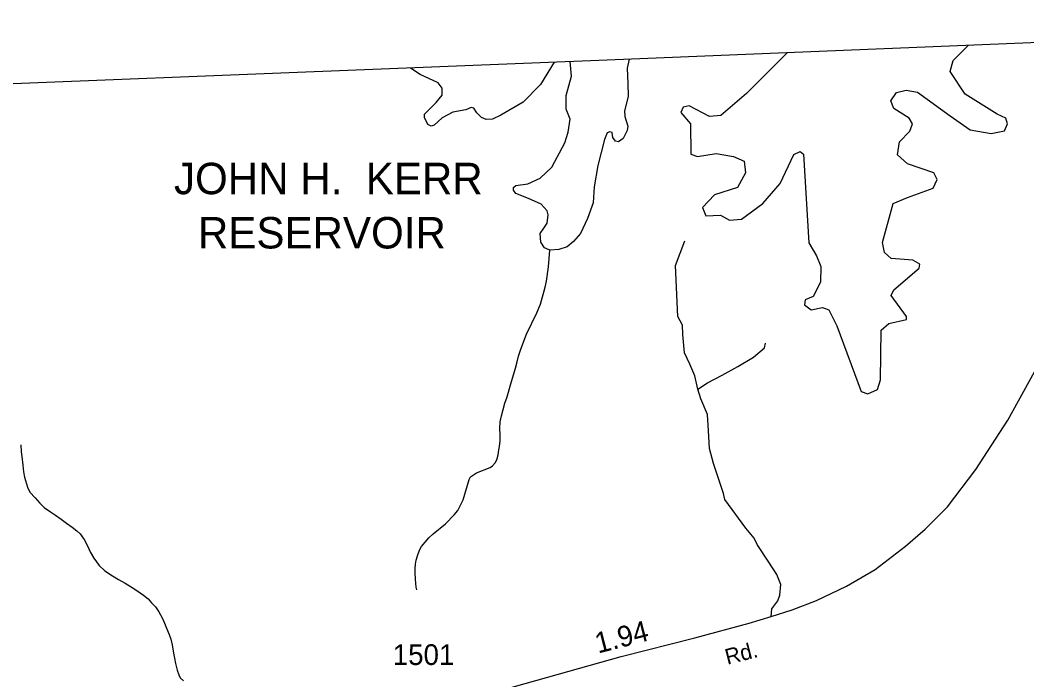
# Model space of a CAD drawing. Extents: x 2056842 to 2160602, y 826753 to 1016856.
# Drawn here: x 2148901 to 2154978, y 1012870 to 1016856 of the extents above; entities that cross this region are included whole.
import ezdxf

# ---------------------------------------------------------------- set-up
doc = ezdxf.new("R2010")
doc.units = 0
for name, color, linetype in [('Exist Boundary Political CountyLine', 7, 'Continuous'), ('Exist Hydrographic Lake Shore', 7, 'Continuous'), ('Exist Hydrographic Lake Shore Label', 7, 'Continuous'), ('Exist Hydrographic Misc Water Feature', 7, 'Continuous'), ('Exist Road Non-System Type 51', 7, 'Continuous'), ('Exist Road Secondary Mileage Hundredths English Label', 7, 'Continuous'), ('Exist Road Secondary Type 51 Attributed', 7, 'Continuous'), ('Exist Road Secondary Type 51 Label', 7, 'Continuous'), ('Exist Road Secondary Type 51 Number Label', 7, 'Continuous')]:
    doc.layers.add(name, color=color, linetype=linetype)

msp = doc.modelspace()

# ---------------------------------------------------------------- linework, layer by layer
at = {"layer": 'Exist Boundary Political CountyLine'}
msp.add_lwpolyline([(2159562.8, 1016856.2), (2157264.8, 1016811), (2152444.4, 1016614.1), (2146988.3, 1016395.8), (2143704.5, 1016230.3), (2139721.4, 1016218.7), (2130978.8, 1016201.4)], dxfattribs=at)
at = {"layer": 'Exist Hydrographic Lake Shore'}
for points in [[(2153531.2, 1016658.5), (2153286.3, 1016413.4), (2153130.9, 1016280.5), (2153063.2, 1016273), (2152940.3, 1016338.2), (2152902.7, 1016330.7), (2152890.2, 1016298), (2152947.8, 1016230.3), (2152950.3, 1016047.2), (2152990.5, 1016032.1), (2153103.3, 1016049.7), (2153206.1, 1016032.1), (2153271.3, 1016004.5), (2153278.8, 1015934.3), (2153231.2, 1015844), (2153093.3, 1015801.3), (2153020.5, 1015723.6), (2153040.6, 1015673.4), (2153128.4, 1015678.4), (2153183.5, 1015648.3), (2153256.2, 1015653.3), (2153384.1, 1015748.6), (2153489.4, 1015869.1), (2153572.1, 1016044.7), (2153609.7, 1016062.2), (2153629.8, 1016047.2), (2153662.4, 1015510.3), (2153707.5, 1015432.6), (2153735.1, 1015367.3), (2153732.6, 1015272), (2153687.5, 1015186.7), (2153639.8, 1015166.6), (2153634.8, 1015136.5), (2153674.9, 1015106.4), (2153745.1, 1015119), (2153782.7, 1015106.4), (2153830.4, 1015008.6), (2153978.3, 1014612.2), (2154018.4, 1014597.2), (2154076.1, 1014624.8), (2154093.6, 1014682.5), (2154098.6, 1014983.5), (2154143.8, 1015023.6), (2154251.6, 1015046.2), (2154251.6, 1015066.3), (2154158.8, 1015191.7), (2154173.9, 1015226.8), (2154326.8, 1015357.3), (2154331.8, 1015382.4), (2154289.2, 1015405), (2154158.8, 1015415), (2154118.7, 1015452.6), (2154106.2, 1015512.8), (2154171.4, 1015748.6), (2154256.6, 1015783.8), (2154412, 1015841.5), (2154437.1, 1015894.1), (2154417.1, 1015934.3), (2154256.6, 1015987), (2154196.4, 1016042.2), (2154209, 1016119.9), (2154271.6, 1016185.2), (2154286.7, 1016230.3), (2154266.6, 1016262.9), (2154173.9, 1016323.1), (2154156.3, 1016368.3), (2154191.4, 1016418.5), (2154249.1, 1016433.5), (2154316.8, 1016421), (2154514.8, 1016278), (2154635.2, 1016192.7), (2154763.1, 1016170.1), (2154843.3, 1016187.7), (2154860.8, 1016230.3), (2154850.8, 1016262.9), (2154798.2, 1016288), (2154605.1, 1016408.4), (2154514.8, 1016546.4), (2154532.4, 1016611.6), (2154623.8, 1016703.1)], [(2152576.5, 1016619.5), (2152565.9, 1016566.5), (2152569.6, 1016472.4), (2152572.1, 1016395.2), (2152548.3, 1016307.4), (2152550.8, 1016274.2), (2152569.6, 1016215.3), (2152564.6, 1016188.9), (2152542, 1016141.2), (2152513.2, 1016119.9), (2152495.7, 1016124.9), (2152479.4, 1016146.3), (2152474.4, 1016176.4), (2152460.6, 1016181.4), (2152444.3, 1016175.1), (2152429.2, 1016135), (2152387.9, 1015976.9), (2152366.5, 1015849), (2152360.3, 1015752.4), (2152325.2, 1015657.7), (2152283.8, 1015566.1), (2152241.2, 1015518.5), (2152203.6, 1015485.9), (2152152.2, 1015469.6), (2152098.9, 1015466.4)], [(2152124.1, 1016601.3), (2152042.6, 1016466.7), (2151938.3, 1016361.4), (2151802.9, 1016281.1), (2151752.8, 1016257.3), (2151713.9, 1016256), (2151686.3, 1016267.3), (2151658.8, 1016296.2), (2151640, 1016325), (2151623.7, 1016327.5), (2151591.1, 1016315), (2151513.3, 1016299.9), (2151449.4, 1016264.8), (2151400.5, 1016222.1), (2151381.7, 1016215.9), (2151361.7, 1016224.7), (2151341.6, 1016268.6), (2151342.9, 1016288.6), (2151413.1, 1016358.9), (2151449.4, 1016402.8), (2151449.4, 1016445.4), (2151424.3, 1016476.8), (2151315.3, 1016528.2), (2151256.8, 1016566.6)], [(2152098.9, 1015466.4), (2152065.7, 1015480.8), (2152044.4, 1015513.5), (2152039.4, 1015567.4), (2152063.2, 1015598.8), (2152082, 1015628.9), (2152088.2, 1015679), (2152083.2, 1015704.7), (2152045.6, 1015743.6), (2151970.4, 1015778.7), (2151892.7, 1015807.6), (2151878.9, 1015828.9), (2151878.9, 1015845.2), (2151893.9, 1015856.5), (2151966.6, 1015867.8), (2152039.4, 1015901.7), (2152109.6, 1015966.9), (2152189.8, 1016114.3), (2152209.8, 1016178.9), (2152221.1, 1016257.3), (2152196.1, 1016318.7), (2152196.1, 1016400.3), (2152229.9, 1016516.9), (2152221.9, 1016605.2)]]:
    msp.add_lwpolyline(points, dxfattribs=at)
at = {"layer": 'Exist Hydrographic Misc Water Feature'}
for points in [[(2151296.1, 1013413.2), (2151292, 1013429.2), (2151287.5, 1013479.1), (2151285.5, 1013517.2), (2151285.3, 1013543.2), (2151287.1, 1013569.2), (2151291, 1013593.2), (2151298.8, 1013619.3), (2151312.7, 1013653.3), (2151324.6, 1013675.4), (2151368.3, 1013727.7), (2151394.2, 1013751.8), (2151467.8, 1013812.2), (2151521.5, 1013866.5), (2151543.2, 1013892.6), (2151575, 1013956.7), (2151612.3, 1014081), (2151620.1, 1014097), (2151656, 1014121.2), (2151737.8, 1014153.7), (2151751.8, 1014163.7), (2151767.6, 1014181.9), (2151777.6, 1014199.9), (2151787.2, 1014229.9), (2151791.3, 1014260), (2151795, 1014280), (2151798.7, 1014314), (2151798.7, 1014350), (2151796.5, 1014388), (2151798.3, 1014428), (2151806.1, 1014466.1), (2151827.6, 1014542.2), (2151841.4, 1014580.3), (2151863.1, 1014658.3), (2151892.2, 1014752.5), (2151902.3, 1014790.6), (2151910.1, 1014824.7), (2151923.8, 1014868.7), (2151957.2, 1014958.9), (2152020.6, 1015087.2), (2152042.3, 1015139.4), (2152069.6, 1015241.6), (2152077.4, 1015279.5), (2152091.4, 1015366.1), (2152098.9, 1015466.4)], [(2148905.4, 1014289.6), (2148907.7, 1014247.6), (2148911.6, 1014219.7), (2148918.2, 1014167.7), (2148922.3, 1014127.7), (2148928.4, 1014093.7), (2148944.8, 1014033.8), (2148960.8, 1014004), (2148991.1, 1013970.1), (2149019.4, 1013938.3), (2149047.3, 1013910.4), (2149083.6, 1013884.6), (2149115.6, 1013864.9), (2149149.9, 1013841.1), (2149181.8, 1013817.3), (2149216.1, 1013793.4), (2149244.2, 1013769.6), (2149264.3, 1013751.7), (2149288.7, 1013717.8), (2149306.5, 1013683.9), (2149326.8, 1013640), (2149347.1, 1013604.1), (2149377.3, 1013560.3), (2149411.5, 1013528.6), (2149457.8, 1013498.8), (2149495.8, 1013477), (2149536.2, 1013453.2), (2149578, 1013427.5), (2149606.3, 1013409.6), (2149646.3, 1013381.9), (2149674.6, 1013360), (2149694.7, 1013336.1), (2149718.9, 1013310.3), (2149738.8, 1013280.5), (2149761.1, 1013240.6), (2149773.4, 1013212.6), (2149785.5, 1013182.6), (2149799.9, 1013144.8), (2149811.8, 1013114.9), (2149818.1, 1013080.8), (2149826.3, 1013030.9), (2149832.7, 1013001), (2149838.6, 1012969), (2149848.9, 1012929), (2149859.1, 1012901.1), (2149867.1, 1012881.2), (2149887.4, 1012863.3)]]:
    msp.add_lwpolyline(points, dxfattribs=at)
at = {"layer": 'Exist Road Non-System Type 51'}
for points in [[(2152992.6, 1014625.6), (2152974.4, 1014707.3), (2152942.7, 1014777.7), (2152910.9, 1014845.8), (2152901.8, 1014957), (2152899.6, 1015013.8), (2152870.1, 1015066), (2152857.6, 1015373.7), (2152914.3, 1015523.5)], [(2152992.6, 1014625.6), (2153049.3, 1014664.2), (2153137.7, 1014711.8), (2153233, 1014764.1), (2153328.3, 1014818.6), (2153394.1, 1014875.3), (2153400.9, 1014904.8)], [(2153435.1, 1013252.5), (2153437.8, 1013298), (2153475.2, 1013347.9), (2153486.5, 1013380.8), (2153493.3, 1013445.5), (2153467.8, 1013506.3), (2153420.2, 1013581.2), (2153349.9, 1013686.8), (2153331.7, 1013725.4), (2153280.7, 1013785.5), (2153155.3, 1013959.8), (2153147.4, 1013995), (2153119, 1014081.2), (2153087.3, 1014177.7), (2153061.8, 1014266.8), (2153056.1, 1014374.7), (2153050.4, 1014472.3), (2153009.6, 1014567.7), (2152992.6, 1014625.6)]]:
    msp.add_lwpolyline(points, dxfattribs=at)
at = {"layer": 'Exist Road Secondary Type 51 Attributed'}
msp.add_lwpolyline([(2148767.3, 1012369.5), (2149062.2, 1012396.7), (2149529.5, 1012435.3), (2150177.2, 1012491), (2150599.1, 1012527.3), (2150857.7, 1012556.8), (2151108.7, 1012625.2), (2151821, 1012811.4), (2152528.7, 1013011.2), (2152974.6, 1013123.1), (2153301.3, 1013211.6), (2153435.1, 1013252.5), (2153562.2, 1013293.4), (2153707.4, 1013350.1), (2153890, 1013435.3), (2154062.4, 1013537.4), (2154246.1, 1013678.2), (2154364.1, 1013780.4), (2154497.9, 1013914.3), (2154669.2, 1014140.2), (2154862, 1014439.9), (2155023.1, 1014730.5)], dxfattribs=at)

# ---------------------------------------------------------------- texts
at = {"layer": 'Exist Hydrographic Lake Shore Label'}
for s, p in [('JOHN H.  KERR', (2149829.9, 1015804.3)), ('RESERVOIR', (2149974.4, 1015476.4))]:
    msp.add_text(s, height=190, dxfattribs=at).set_placement(p)
at = {"layer": 'Exist Road Secondary Mileage Hundredths English Label'}
msp.add_text('1.94', height=125, rotation=14.45813, dxfattribs=at).set_placement((2152389.2, 1013028.3))
at = {"layer": 'Exist Road Secondary Type 51 Label'}
msp.add_text('Rd.', height=95, rotation=14.40839, dxfattribs=at).set_placement((2153169.8, 1012960.3))
at = {"layer": 'Exist Road Secondary Type 51 Number Label'}
msp.add_text('1501', height=125, dxfattribs=at).set_placement((2151150.3, 1012959.6))

doc.saveas('drawing.dxf')
